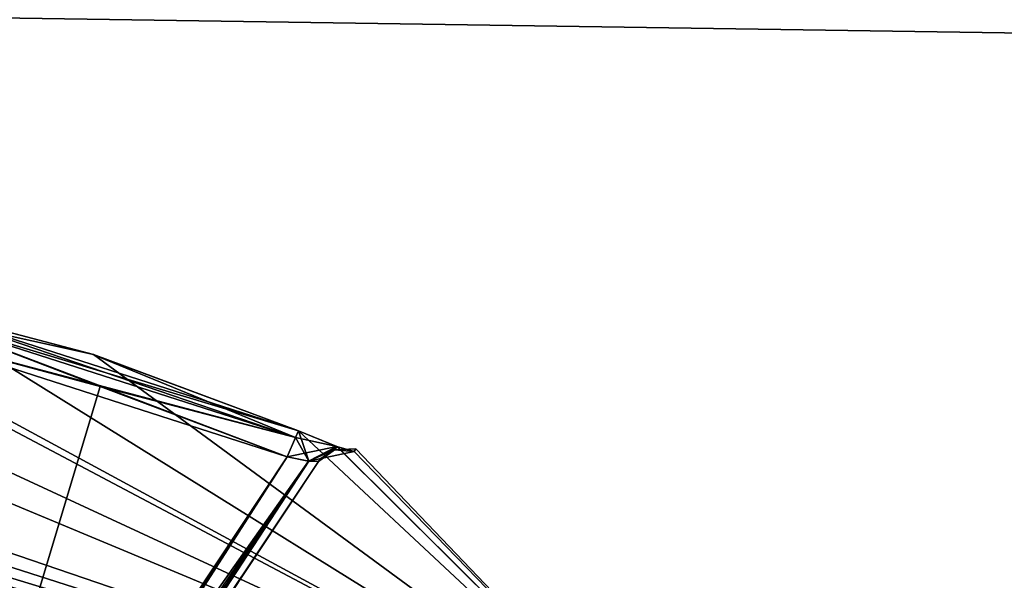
# Model space of a CAD drawing. Extents: x -200 to 200, y -434 to 356.
# Tile 1025 of 1056: x -98.1 to -94.64, y 281.1 to 283.07. Entities that reach past the tile are written whole.
import ezdxf

# ---------------------------------------------------------------- set-up
doc = ezdxf.new("R2010")
doc.units = 0
doc.header["$LTSCALE"] = 52.148148
for name, color, linetype in [('318', 7, 'CONTINUOUS'), ('330', 7, 'CONTINUOUS'), ('331', 7, 'CONTINUOUS'), ('332', 7, 'CONTINUOUS'), ('342', 7, 'CONTINUOUS'), ('344', 7, 'CONTINUOUS'), ('368', 7, 'CONTINUOUS'), ('369', 7, 'CONTINUOUS'), ('370', 7, 'CONTINUOUS'), ('371', 7, 'CONTINUOUS'), ('372', 7, 'CONTINUOUS'), ('740', 7, 'CONTINUOUS')]:
    doc.layers.add(name, color=color, linetype=linetype)

msp = doc.modelspace()

# ---------------------------------------------------------------- linework, layer by layer
at = {"layer": '318', "color": 7, "linetype": 'CONTINUOUS'}
for points in [[(-100, 280.4038, 43.8167), (-99.0188, 282.1403, 47.8649), (-95.8142, 280.4038, 46.2333), (-100, 280.4038, 43.8167)], [(-99.0992, 282.1432, 49.5015), (-99.3916, 282.0625, 50.171), (-95.8142, 280.4038, 51.0667), (-99.0992, 282.1432, 49.5015)], [(-98.479, 282.0625, 49.2584), (-99.0992, 282.1432, 49.5015), (-95.8142, 280.4038, 51.0667), (-98.479, 282.0625, 49.2584)], [(-99.0188, 282.1403, 47.8649), (-98.479, 282.0625, 48.0416), (-95.8142, 280.4038, 46.2333), (-99.0188, 282.1403, 47.8649)], [(-99.3916, 282.0625, 50.171), (-99.3917, 281.8968, 50.8011), (-95.8142, 280.4038, 51.0667), (-99.3916, 282.0625, 50.171)], [(-97.1233, 281.627, 49.2584), (-98.479, 282.0625, 49.2584), (-95.8142, 280.4038, 51.0667), (-97.1233, 281.627, 49.2584)], [(-97.8489, 281.8968, 49.2583), (-98.479, 282.0625, 49.2584), (-97.1233, 281.627, 49.2584), (-97.8489, 281.8968, 49.2583)], [(-98.479, 282.0625, 48.0416), (-97.8441, 281.8953, 48.0418), (-95.8142, 280.4038, 46.2333), (-98.479, 282.0625, 48.0416)], [(-99.3917, 281.8968, 50.8011), (-99.3916, 281.627, 51.5267), (-95.8142, 280.4038, 51.0667), (-99.3917, 281.8968, 50.8011)], [(-97.8441, 281.8953, 48.0418), (-97.1233, 281.627, 48.0416), (-95.8142, 280.4038, 46.2333), (-97.8441, 281.8953, 48.0418)], [(-99.3916, 281.627, 51.5267), (-99.4524, 281.5712, 51.6635), (-95.8142, 280.4038, 51.0667), (-99.3916, 281.627, 51.5267)], [(-96.9885, 281.572, 49.1997), (-97.1233, 281.627, 49.2584), (-95.8142, 280.4038, 51.0667), (-96.9885, 281.572, 49.1997)], [(-97.1233, 281.627, 48.0416), (-96.9865, 281.5712, 48.1024), (-95.8142, 280.4038, 46.2333), (-97.1233, 281.627, 48.0416)], [(-95.8142, 280.4038, 51.0667), (-100, 281.564, 51.7283), (-100, 281.0479, 52.6481), (-95.8142, 280.4038, 51.0667)], [(-99.797, 281.5616, 51.7268), (-100, 281.564, 51.7283), (-95.8142, 280.4038, 51.0667), (-99.797, 281.5616, 51.7268)], [(-99.5944, 281.5545, 51.722), (-99.797, 281.5616, 51.7268), (-95.8142, 280.4038, 51.0667), (-99.5944, 281.5545, 51.722)], [(-99.4524, 281.5712, 51.6635), (-99.5944, 281.5545, 51.722), (-95.8142, 280.4038, 51.0667), (-99.4524, 281.5712, 51.6635)], [(-95.8142, 280.4038, 46.2333), (-96.9885, 281.572, 49.1997), (-95.8142, 280.4038, 51.0667), (-95.8142, 280.4038, 46.2333)], [(-96.928, 281.5545, 49.0556), (-96.9885, 281.572, 49.1997), (-95.8142, 280.4038, 46.2333), (-96.928, 281.5545, 49.0556)], [(-96.9865, 281.5712, 48.1024), (-96.928, 281.5545, 48.2444), (-95.8142, 280.4038, 46.2333), (-96.9865, 281.5712, 48.1024)], [(-96.9216, 281.564, 48.65), (-96.928, 281.5545, 49.0556), (-95.8142, 280.4038, 46.2333), (-96.9216, 281.564, 48.65)], [(-96.928, 281.5545, 48.2444), (-96.9216, 281.564, 48.65), (-95.8142, 280.4038, 46.2333), (-96.928, 281.5545, 48.2444)]]:
    msp.add_3dface(points, dxfattribs=at)
at = {"layer": '330', "color": 7, "linetype": 'CONTINUOUS'}
for points in [[(-98.5, 281.9651, 48.15), (-98.5, 279.523, 48.15), (-97.8207, 281.7833, 48.15), (-98.5, 281.9651, 48.15)], [(-98.5, 279.523, 48.15), (-97.163, 281.5356, 48.15), (-97.8207, 281.7833, 48.15), (-98.5, 279.523, 48.15)]]:
    msp.add_3dface(points, dxfattribs=at)
at = {"layer": '331', "color": 7, "linetype": 'CONTINUOUS'}
for points in [[(-97.163, 281.5356, 49.15), (-98.5, 281.9651, 49.15), (-97.8207, 281.7833, 49.15), (-97.163, 281.5356, 49.15)], [(-98.5, 279.523, 49.15), (-98.5, 281.9651, 49.15), (-97.163, 281.5356, 49.15), (-98.5, 279.523, 49.15)]]:
    msp.add_3dface(points, dxfattribs=at)
at = {"layer": '332', "color": 7, "linetype": 'CONTINUOUS'}
for points in [[(-99.196, 278.2947, 49.05), (-97.0537, 281.5194, 49.05), (-99.196, 278.2947, 48.25), (-99.196, 278.2947, 49.05)], [(-99.196, 278.2947, 48.25), (-97.0537, 281.5194, 49.05), (-97.0537, 281.5194, 48.25), (-99.196, 278.2947, 48.25)], [(-97.0537, 281.5194, 48.25), (-97.0537, 281.5194, 49.05), (-97.0474, 281.5288, 48.65), (-97.0537, 281.5194, 48.25)]]:
    msp.add_3dface(points, dxfattribs=at)
at = {"layer": '342', "color": 7, "linetype": 'CONTINUOUS'}
for points in [[(-97.163, 281.5356, 48.15), (-99.2288, 278.3165, 48.1704), (-97.0875, 281.5201, 48.18), (-97.163, 281.5356, 48.15)], [(-99.2288, 278.3165, 48.1704), (-97.163, 281.5356, 48.15), (-98.7597, 279.0842, 48.1536), (-99.2288, 278.3165, 48.1704)], [(-99.2288, 278.3165, 48.1704), (-99.2046, 278.3004, 48.2056), (-97.0875, 281.5201, 48.18), (-99.2288, 278.3165, 48.1704)], [(-99.2046, 278.3004, 48.2056), (-99.196, 278.2947, 48.25), (-97.0875, 281.5201, 48.18), (-99.2046, 278.3004, 48.2056)], [(-99.196, 278.2947, 48.25), (-97.0537, 281.5194, 48.25), (-97.0875, 281.5201, 48.18), (-99.196, 278.2947, 48.25)], [(-97.163, 281.5356, 48.15), (-98.5, 279.523, 48.15), (-98.7597, 279.0842, 48.1536), (-97.163, 281.5356, 48.15)]]:
    msp.add_3dface(points, dxfattribs=at)
at = {"layer": '344', "color": 7, "linetype": 'CONTINUOUS'}
for points in [[(-99.2288, 278.3165, 49.1296), (-98.7597, 279.0842, 49.1464), (-97.0886, 281.5203, 49.121), (-99.2288, 278.3165, 49.1296)], [(-99.2046, 278.3004, 49.0944), (-99.2288, 278.3165, 49.1296), (-97.0886, 281.5203, 49.121), (-99.2046, 278.3004, 49.0944)], [(-97.0537, 281.5194, 49.05), (-99.2046, 278.3004, 49.0944), (-97.0886, 281.5203, 49.121), (-97.0537, 281.5194, 49.05)], [(-97.0537, 281.5194, 49.05), (-99.196, 278.2947, 49.05), (-99.2046, 278.3004, 49.0944), (-97.0537, 281.5194, 49.05)], [(-98.7597, 279.0842, 49.1464), (-98.5, 279.523, 49.15), (-97.0886, 281.5203, 49.121), (-98.7597, 279.0842, 49.1464)], [(-98.5, 279.523, 49.15), (-97.163, 281.5356, 49.15), (-97.0886, 281.5203, 49.121), (-98.5, 279.523, 49.15)]]:
    msp.add_3dface(points, dxfattribs=at)
at = {"layer": '368', "color": 7, "linetype": 'CONTINUOUS'}
for points in [[(-98.5, 281.9651, 48.15), (-97.1337, 281.6031, 48.1177), (-98.4845, 282.0371, 48.1177), (-98.5, 281.9651, 48.15)], [(-97.8441, 281.8953, 48.0418), (-98.479, 282.0625, 48.0416), (-98.4845, 282.0371, 48.1177), (-97.8441, 281.8953, 48.0418)], [(-97.1233, 281.627, 48.0416), (-97.8441, 281.8953, 48.0418), (-98.4845, 282.0371, 48.1177), (-97.1233, 281.627, 48.0416)], [(-97.1337, 281.6031, 48.1177), (-97.1233, 281.627, 48.0416), (-98.4845, 282.0371, 48.1177), (-97.1337, 281.6031, 48.1177)], [(-98.5, 281.9651, 48.15), (-97.8207, 281.7833, 48.15), (-97.1337, 281.6031, 48.1177), (-98.5, 281.9651, 48.15)], [(-97.8207, 281.7833, 48.15), (-97.163, 281.5356, 48.15), (-97.1337, 281.6031, 48.1177), (-97.8207, 281.7833, 48.15)]]:
    msp.add_3dface(points, dxfattribs=at)
at = {"layer": '369', "color": 7, "linetype": 'CONTINUOUS'}
for points in [[(-97.0875, 281.5201, 48.18), (-97.1233, 281.627, 48.0416), (-97.1337, 281.6031, 48.1177), (-97.0875, 281.5201, 48.18)], [(-96.9865, 281.5712, 48.1024), (-97.1233, 281.627, 48.0416), (-97.0875, 281.5201, 48.18), (-96.9865, 281.5712, 48.1024)], [(-97.163, 281.5356, 48.15), (-97.0875, 281.5201, 48.18), (-97.1337, 281.6031, 48.1177), (-97.163, 281.5356, 48.15)], [(-97.0537, 281.5194, 48.25), (-96.9865, 281.5712, 48.1024), (-97.0875, 281.5201, 48.18), (-97.0537, 281.5194, 48.25)], [(-96.9865, 281.5712, 48.1024), (-97.0537, 281.5194, 48.25), (-96.9974, 281.5603, 48.2463), (-96.9865, 281.5712, 48.1024)], [(-96.928, 281.5545, 48.2444), (-96.9865, 281.5712, 48.1024), (-96.9974, 281.5603, 48.2463), (-96.928, 281.5545, 48.2444)]]:
    msp.add_3dface(points, dxfattribs=at)
at = {"layer": '370', "color": 7, "linetype": 'CONTINUOUS'}
for points in [[(-97.0474, 281.5288, 48.65), (-97.0537, 281.5194, 49.05), (-96.9974, 281.5603, 49.0537), (-97.0474, 281.5288, 48.65)], [(-97.0537, 281.5194, 48.25), (-97.0474, 281.5288, 48.65), (-96.9974, 281.5603, 49.0537), (-97.0537, 281.5194, 48.25)], [(-97.0537, 281.5194, 48.25), (-96.9974, 281.5603, 49.0537), (-96.9974, 281.5603, 48.2463), (-97.0537, 281.5194, 48.25)], [(-96.9216, 281.564, 48.65), (-96.928, 281.5545, 48.2444), (-96.9974, 281.5603, 48.2463), (-96.9216, 281.564, 48.65)], [(-96.928, 281.5545, 49.0556), (-96.9216, 281.564, 48.65), (-96.9974, 281.5603, 48.2463), (-96.928, 281.5545, 49.0556)], [(-96.9974, 281.5603, 49.0537), (-96.928, 281.5545, 49.0556), (-96.9974, 281.5603, 48.2463), (-96.9974, 281.5603, 49.0537)]]:
    msp.add_3dface(points, dxfattribs=at)
at = {"layer": '371', "color": 7, "linetype": 'CONTINUOUS'}
for points in [[(-97.1233, 281.627, 49.2584), (-96.9885, 281.572, 49.1997), (-97.1337, 281.6031, 49.1823), (-97.1233, 281.627, 49.2584)], [(-96.9885, 281.572, 49.1997), (-97.163, 281.5356, 49.15), (-97.1337, 281.6031, 49.1823), (-96.9885, 281.572, 49.1997)], [(-97.163, 281.5356, 49.15), (-96.9885, 281.572, 49.1997), (-97.0886, 281.5203, 49.121), (-97.163, 281.5356, 49.15)], [(-96.9885, 281.572, 49.1997), (-96.928, 281.5545, 49.0556), (-97.0886, 281.5203, 49.121), (-96.9885, 281.572, 49.1997)], [(-97.0537, 281.5194, 49.05), (-97.0886, 281.5203, 49.121), (-96.9974, 281.5603, 49.0537), (-97.0537, 281.5194, 49.05)], [(-97.0886, 281.5203, 49.121), (-96.928, 281.5545, 49.0556), (-96.9974, 281.5603, 49.0537), (-97.0886, 281.5203, 49.121)]]:
    msp.add_3dface(points, dxfattribs=at)
at = {"layer": '372', "color": 7, "linetype": 'CONTINUOUS'}
for points in [[(-97.8207, 281.7833, 49.15), (-98.5, 281.9651, 49.15), (-98.4845, 282.0371, 49.1823), (-97.8207, 281.7833, 49.15)], [(-98.4845, 282.0371, 49.1823), (-98.479, 282.0625, 49.2584), (-97.1337, 281.6031, 49.1823), (-98.4845, 282.0371, 49.1823)], [(-97.163, 281.5356, 49.15), (-98.4845, 282.0371, 49.1823), (-97.1337, 281.6031, 49.1823), (-97.163, 281.5356, 49.15)], [(-97.163, 281.5356, 49.15), (-97.8207, 281.7833, 49.15), (-98.4845, 282.0371, 49.1823), (-97.163, 281.5356, 49.15)], [(-98.479, 282.0625, 49.2584), (-97.8489, 281.8968, 49.2583), (-97.1337, 281.6031, 49.1823), (-98.479, 282.0625, 49.2584)], [(-97.8489, 281.8968, 49.2583), (-97.1233, 281.627, 49.2584), (-97.1337, 281.6031, 49.1823), (-97.8489, 281.8968, 49.2583)]]:
    msp.add_3dface(points, dxfattribs=at)
at = {"layer": '740', "color": 7, "linetype": 'CONTINUOUS'}
for points in [[(160, 284, 11), (-160, 284, 11), (-160, 279.2273, 9.9107), (160, 284, 11)], [(160, 279.2273, 9.9107), (160, 284, 11), (-160, 279.2273, 9.9107), (160, 279.2273, 9.9107)], [(-160, 284, -11), (160, 279.2273, -9.9107), (-160, 279.2273, -9.9107), (-160, 284, -11)], [(160, 284, -11), (160, 279.2273, -9.9107), (-160, 284, -11), (160, 284, -11)]]:
    msp.add_3dface(points, dxfattribs=at)

doc.saveas('drawing.dxf')
